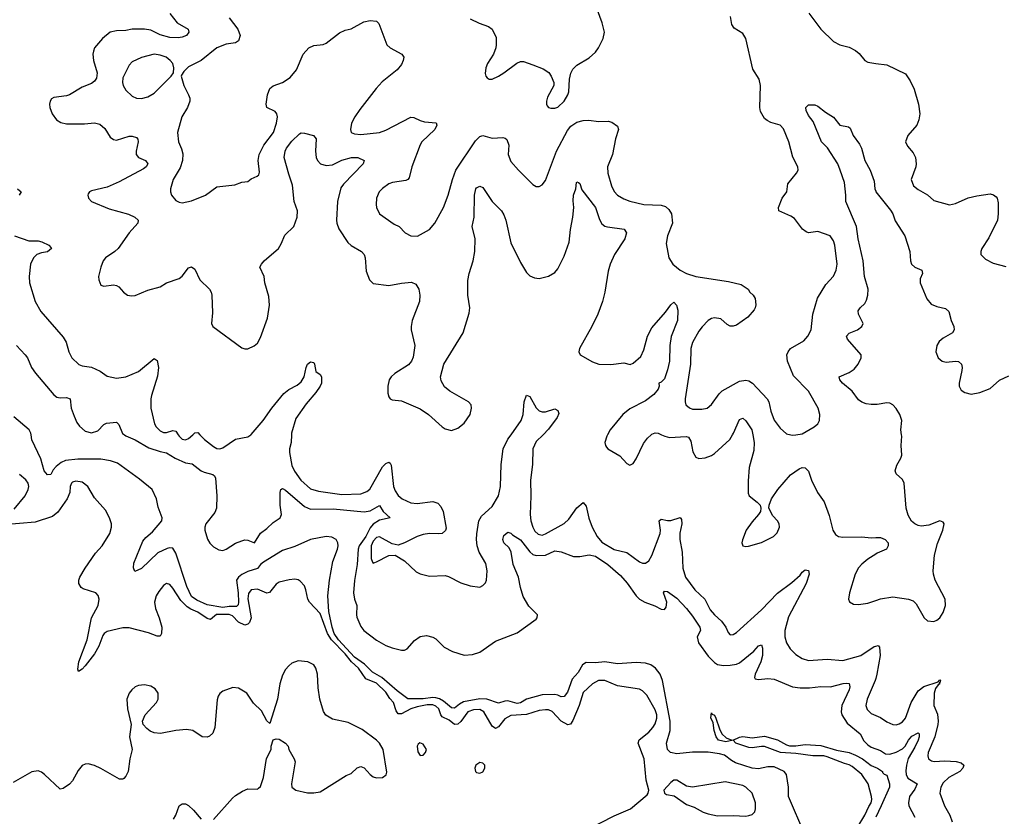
# Model space of a CAD drawing. Header units: inches. Extents: x 1682530 to 1839546, y 640742 to 791647.
# Tile 480 of 656: x 1744532 to 1750821, y 767563 to 772650. Entities that reach past the tile are written whole.
import ezdxf

# ---------------------------------------------------------------- set-up
doc = ezdxf.new("R2010")
doc.units = ezdxf.units.IN
doc.header["$MEASUREMENT"] = 0
for name, color, linetype in [('B7746', 7, 'Continuous'), ('B7747', 7, 'Continuous'), ('B7756', 7, 'Continuous'), ('B7757', 7, 'Continuous')]:
    doc.layers.add(name, color=color, linetype=linetype)

msp = doc.modelspace()

# ---------------------------------------------------------------- linework, layer by layer
at = {"layer": 'B7746', "color": 5}
for points, elevation in [([(1749547.6, 767447.6), (1749442.4, 767690), (1749441.6, 767750), (1749429.4, 767830), (1749415.1, 767850), (1749350, 767878.9), (1749310, 767879.5), (1749250, 767866.4), (1749210, 767871.3), (1749104.8, 767904.8), (1749079, 767919), (1749034.3, 767954.3), (1749002.7, 767962.7), (1748930, 767972.1), (1748830, 767972.5), (1748730, 767962.8), (1748687.8, 767970), (1748669.9, 767989.9), (1748662.3, 768030), (1748687, 768110), (1748686.7, 768170), (1748638.8, 768430), (1748622.7, 768470), (1748592.6, 768510), (1748563.5, 768530), (1748530, 768541.8), (1748470, 768545.6), (1748350, 768535.9), (1748268.4, 768548.4), (1748210, 768542.6), (1748150, 768544.5), (1748126, 768530), (1748098.5, 768481.5), (1748061, 768439), (1748030, 768355.6), (1748010, 768328.8), (1747990, 768325.7), (1747970, 768336.8), (1747950, 768339.8), (1747870, 768339), (1747768.1, 768311.9), (1747730, 768287.3), (1747710, 768282.4), (1747650, 768301.3), (1747630, 768299), (1747590, 768284.9), (1747515.4, 768310), (1747470, 768312.3), (1747366.8, 768293.2), (1747340.2, 768279.8), (1747310, 768254.5), (1747290, 768256.6), (1747237.9, 768297.9), (1747212.9, 768312.9), (1747190, 768320.3), (1747170, 768321.7), (1747110, 768313.9), (1747010, 768313.2), (1746943.2, 768363.2), (1746845.1, 768450), (1746784.4, 768484.4), (1746733.7, 768533.7), (1746670, 768580), (1746567.9, 768690), (1746540.2, 768730), (1746526.8, 768770), (1746506.3, 768870), (1746500.2, 768970), (1746509.9, 769070), (1746531.8, 769190), (1746561.9, 769270), (1746565, 769290), (1746563.4, 769310), (1746552.2, 769330), (1746526.1, 769346.1), (1746489.4, 769349.4), (1746390, 769331), (1746290, 769285.3), (1746210, 769260.3), (1746090, 769184.9), (1746070.1, 769170), (1746050, 769146.3), (1745990, 769126.5), (1745950, 769107.8), (1745929.7, 769090.3), (1745917.2, 769070), (1745928, 768990), (1745929.1, 768930.9), (1745927.3, 768912.7), (1745916.4, 768903.6), (1745870, 768903.7), (1745830, 768897.4), (1745730, 768914.3), (1745662.6, 768942.6), (1745630, 768967.1), (1745598.6, 769030), (1745530, 769243.5), (1745510, 769275.9), (1745490, 769278.1), (1745472.7, 769272.7), (1745414.4, 769245.6), (1745310, 769145.8), (1745266.6, 769126.6), (1745259.7, 769150), (1745261, 769179), (1745319, 769321), (1745336.9, 769343.1), (1745380.5, 769379.5), (1745439.5, 769450), (1745440.9, 769470), (1745416.2, 769536.2), (1745406.6, 769590), (1745377, 769650), (1745296.4, 769716.4), (1745157.3, 769817.3), (1745112.5, 769832.5), (1745050, 769843.2), (1744903.8, 769843.8), (1744824.8, 769835.2), (1744797.5, 769822.5), (1744763.9, 769796.1), (1744745.4, 769774.6), (1744730, 769746.6), (1744710, 769743.1), (1744688.5, 769770), (1744666.1, 769846.1), (1744610, 769968), (1744604, 770000)], 660), ([(1745200.4, 770000), (1745210, 769993.4), (1745270, 769967.8), (1745356.8, 769916.8), (1745430, 769891.8), (1745470, 769883.6), (1745525.2, 769850), (1745590, 769819.6), (1745633.1, 769813.1), (1745690.1, 769770.1), (1745710, 769760.7), (1745766.5, 769746.5), (1745776.9, 769736.9), (1745782.7, 769722.7), (1745791.9, 769610), (1745788.9, 769530), (1745777.5, 769502.5), (1745720.8, 769430), (1745714, 769410), (1745713.5, 769390), (1745731.8, 769331.8), (1745747, 769307), (1745770, 769284.4), (1745803.9, 769263.9), (1745830, 769261.2), (1745850, 769269.1), (1745910, 769306.9), (1745950, 769322.9), (1745970, 769327.5), (1745990, 769325.4), (1746031, 769309), (1746069.9, 769370.1), (1746110, 769400.2), (1746150, 769439.6), (1746195.1, 769470), (1746203.5, 769490), (1746194.5, 769550), (1746195.3, 769630), (1746200.5, 769650), (1746210, 769656.5), (1746230, 769645.5), (1746350, 769542), (1746390, 769525), (1746534.5, 769525.5), (1746732.1, 769507.9), (1746770, 769513.9), (1746830, 769548.5), (1746854.3, 769510), (1746898, 769470), (1746830, 769453.1), (1746790, 769428.1), (1746770, 769404.5), (1746742.1, 769350), (1746699.9, 769290), (1746694.4, 769270), (1746688.2, 769170), (1746670, 769069.4), (1746664, 768990), (1746669.6, 768949.6), (1746684.2, 768910), (1746682.7, 768850), (1746686.1, 768833.9), (1746710, 768774.9), (1746730, 768749.2), (1746810, 768688), (1746870, 768654), (1746910, 768638.3), (1746970, 768624.4), (1746990, 768624), (1747007.2, 768632.8), (1747053.6, 768686.4), (1747090, 768710.5), (1747130, 768717.3), (1747170, 768707.3), (1747190, 768696.3), (1747243.7, 768643.7), (1747295.6, 768615.6), (1747370, 768592.7), (1747423.3, 768596.7), (1747470, 768610.5), (1747570, 768680.9), (1747710, 768733.6), (1747830, 768822), (1747838, 768830), (1747839.5, 768850), (1747784.8, 768904.8), (1747747.5, 768967.5), (1747730, 769025.2), (1747718.5, 769090), (1747684.7, 769170), (1747670.5, 769250.5), (1747657.6, 769277.6), (1747623.5, 769310), (1747617, 769330), (1747623.2, 769356.8), (1747650, 769378), (1747670, 769370.7), (1747679.9, 769359.9), (1747730, 769329.1), (1747790, 769252.8), (1747810, 769235.4), (1747830, 769229), (1747890, 769231.5), (1747950, 769257.4), (1747990, 769252), (1748070, 769222.6), (1748110, 769222.6), (1748170, 769231.8), (1748210, 769223.2), (1748287.6, 769170), (1748370, 769100.2), (1748411.9, 769051.9), (1748469.3, 768970), (1748490.2, 768950), (1748525.8, 768930), (1748587.8, 768907.8), (1748630, 768885.4), (1748650, 768882.8), (1748660.4, 768899.6), (1748664.4, 768930), (1748644.7, 768990), (1748650, 769000.7), (1748670, 768998.4), (1748730, 768955.9), (1748792.1, 768890), (1748830, 768840.2), (1748877.1, 768770), (1748880.9, 768750), (1748859.8, 768710), (1748866.8, 768670), (1748930, 768586.4), (1748970, 768544.9), (1748990, 768532.1), (1749026.4, 768526.4), (1749070, 768527.8), (1749110, 768535.3), (1749130, 768543.7), (1749221.7, 768618.3), (1749250, 768650.6), (1749270, 768657.3), (1749276.3, 768636.3), (1749277.1, 768590), (1749266.7, 768550), (1749228.7, 768470), (1749225.5, 768450), (1749230, 768441), (1749250, 768437.1), (1749310, 768443.6), (1749350, 768439.2), (1749468.4, 768390), (1749517.1, 768382.9), (1749576.5, 768383.5), (1749650, 768391.1), (1749710, 768390.1), (1749791.9, 768411.9), (1749814.2, 768414.2), (1749830.2, 768410.2), (1749834.2, 768390), (1749829.2, 768370), (1749782.4, 768270), (1749779.2, 768230), (1749783.5, 768210), (1749817.8, 768157.8), (1749899.8, 768090), (1749924.1, 768044.1), (1749950, 768018.5), (1749970, 768004.7), (1750000, 767994.1)], 660), ([(1745543.9, 770000), (1745550.4, 769990), (1745570, 769972), (1745590, 769967.9), (1745610, 769975.8), (1745636.7, 770000)], 680), ([(1745683.4, 770000), (1745712.2, 769970), (1745770, 769924.4), (1745790, 769912.4), (1745810, 769910.3), (1745830, 769915.3), (1745910, 769970.4), (1745990, 769986), (1746008, 770000)], 680), ([(1746267.7, 770000), (1746266.2, 769950), (1746254.3, 769910), (1746254.1, 769885.9), (1746270, 769803.1), (1746288, 769768), (1746328.4, 769710), (1746390, 769655), (1746439.7, 769639.7), (1746590, 769618.4), (1746710, 769621.4), (1746750, 769637), (1746767.9, 769652.1), (1746850, 769795.6), (1746870, 769815.2), (1746890, 769823.7), (1746898.6, 769818.6), (1746904.4, 769804.4), (1746920.1, 769670), (1746930, 769641.1), (1746950, 769611.5), (1746975.3, 769590), (1747030, 769565.2), (1747070, 769561.3), (1747170, 769573.8), (1747203.1, 769563.1), (1747221.4, 769541.4), (1747235.8, 769510), (1747256.1, 769403.9), (1747252.2, 769387.8), (1747230.3, 769369.7), (1747210, 769366.3), (1747150, 769368.5), (1747110, 769362.7), (1747070.7, 769350), (1746990, 769309.4), (1746950, 769295.1), (1746910, 769302), (1746830, 769348), (1746810, 769343.5), (1746790, 769320.4), (1746777.7, 769290), (1746776.5, 769210), (1746785.1, 769185.1), (1746790, 769180.4), (1746810, 769187), (1746890, 769228), (1746930, 769230.8), (1746990, 769194), (1747064.7, 769124.7), (1747090, 769110.6), (1747150, 769096.3), (1747250, 769100.7), (1747270, 769094.8), (1747350, 769054), (1747410, 769034), (1747470, 769026.8), (1747490, 769036), (1747506.3, 769053.7), (1747512.7, 769070), (1747518.7, 769130), (1747510, 769177.2), (1747466.3, 769250), (1747453.7, 769290), (1747449.7, 769330), (1747452.1, 769367.9), (1747464.2, 769450), (1747480.7, 769479.3), (1747550, 769541.4), (1747589.4, 769610), (1747603.2, 769670), (1747607.2, 769810), (1747620.9, 769910), (1747649.2, 769970.8), (1747670.2, 770000)], 680), ([(1747874.8, 770000), (1747830, 769956.4), (1747808.9, 769910), (1747808.3, 769810), (1747794.8, 769710), (1747797.2, 769610), (1747791.6, 769490), (1747796.8, 769450), (1747808.7, 769410), (1747823.3, 769383.3), (1747844.2, 769364.2), (1747870, 769359.4), (1747890, 769366.3), (1748010, 769433.1), (1748039.7, 769460.3), (1748090, 769532.6), (1748130, 769566.4), (1748150, 769544), (1748167.1, 769467.1), (1748187.8, 769410), (1748220.1, 769350), (1748250, 769313.2), (1748330, 769266.8), (1748410, 769248.6), (1748490, 769188), (1748510, 769179.6), (1748530, 769179.6), (1748550, 769194.9), (1748570, 769228.5), (1748622.7, 769370), (1748624.5, 769390), (1748616.2, 769450), (1748630, 769460.3), (1748670, 769452.1), (1748690, 769452.9), (1748750, 769472), (1748758.2, 769458.2), (1748760.6, 769430), (1748749.5, 769370.5), (1748749.5, 769330), (1748764.4, 769250), (1748767.9, 769147.9), (1748784.6, 769090), (1748843.8, 769010), (1748908.5, 768950), (1748942.3, 768882.3), (1748970, 768850.2), (1749014.4, 768810), (1749041.3, 768770), (1749056.7, 768736.7), (1749070, 768721.6), (1749090, 768723.1), (1749110, 768737.4), (1749270, 768881.8), (1749372.5, 768987.5), (1749464.5, 769055.5), (1749516.8, 769103.2), (1749530, 769121.7), (1749550, 769136.9), (1749570, 769132), (1749573.6, 769110), (1749555.3, 769050), (1749443, 768837), (1749419.2, 768750), (1749419.4, 768710), (1749430.7, 768670.7), (1749453.5, 768633.5), (1749490, 768596.9), (1749530.2, 768570.2), (1749570, 768558.2), (1749690, 768566.8), (1749790, 768558.4), (1749905.1, 768590), (1749990, 768647.3), (1750000, 768650.3)], 680), ([(1748287.2, 770000), (1748281.5, 769990), (1748270.3, 769950), (1748273.4, 769930), (1748279.9, 769919.9), (1748288.4, 769910), (1748365, 769865), (1748410, 769816.4), (1748430, 769805.5), (1748450, 769816.4), (1748470, 769846.4), (1748516.8, 769943.2), (1748541.4, 769978.6), (1748565.6, 770000)], 720), ([(1748631.7, 770000), (1748653, 769990), (1748682, 769982), (1748789.1, 769989.1), (1748803.7, 769983.7), (1748819.2, 769959.2), (1748831.2, 769891.2), (1748850, 769857.1), (1748870, 769847.4), (1748910, 769851.4), (1748950, 769866.4), (1748970, 769880.2), (1749066.8, 769970), (1749085.3, 770000)], 720), ([(1749214.2, 770000), (1749223.4, 769950), (1749220.2, 769899.8), (1749192.2, 769790), (1749184.9, 769704.9), (1749186, 769626), (1749190.7, 769610), (1749242.8, 769570), (1749261, 769550), (1749266.8, 769530), (1749262.8, 769510), (1749251, 769490), (1749210, 769444.5), (1749171.8, 769390), (1749148.1, 769328.1), (1749145.5, 769310), (1749150.7, 769290.7), (1749170, 769285.5), (1749188.1, 769288.1), (1749270, 769311.8), (1749346, 769350), (1749370, 769374), (1749385.1, 769410), (1749382.9, 769430), (1749371.6, 769450), (1749342.7, 769482.7), (1749317.2, 769530), (1749319.3, 769550), (1749334.7, 769590), (1749373.8, 769650), (1749456.4, 769743.6), (1749510, 769782), (1749530, 769790.3), (1749550, 769788.7), (1749570, 769767.7), (1749590.2, 769710.2), (1749627.4, 769630), (1749671.4, 769571.4), (1749703.3, 769483.2), (1749725.7, 769390), (1749741.9, 769361.9), (1749761.6, 769350), (1749790, 769344.6), (1749910, 769348.5), (1749970, 769342.1), (1750000, 769342.8)], 720), ([(1749458, 770000), (1749470, 769997.6), (1749488.4, 770000)], 740), ([(1748150, 767474.9), (1748330, 767566.5), (1748433.6, 767610), (1748539.6, 767700.4), (1748546, 767710), (1748549.5, 767730), (1748533.5, 767793.5), (1748521.4, 767930), (1748481.5, 768030), (1748489, 768051), (1748550, 768100.6), (1748575.3, 768130), (1748590, 768154), (1748600.8, 768190), (1748600.5, 768210), (1748590, 768243.5), (1748537.2, 768337.2), (1748510, 768364.7), (1748490, 768375.3), (1748350, 768397), (1748270, 768429.8), (1748230, 768429.8), (1748190, 768408.6), (1748130, 768353.3), (1748104.8, 768270), (1748065.8, 768174.2), (1748050, 768150.8), (1748032, 768148), (1747990, 768171.2), (1747932.8, 768232.8), (1747910, 768242), (1747890, 768243.7), (1747850, 768239.6), (1747770, 768213), (1747670, 768207), (1747630, 768184.9), (1747590, 768135), (1747570, 768123.2), (1747550, 768138.9), (1747495.8, 768230), (1747470, 768244.9), (1747430, 768243.9), (1747394, 768230), (1747350, 768168.3), (1747330, 768151), (1747310, 768149.8), (1747276, 768176), (1747230, 768198.9), (1747221.4, 768210), (1747209.2, 768250), (1747190, 768266.2), (1747170, 768273.9), (1747133.8, 768273.8), (1747070, 768262.9), (1747030, 768249.2), (1746970, 768217.2), (1746950, 768217.3), (1746937.3, 768237.3), (1746920.2, 768290), (1746895.7, 768315.7), (1746870, 768354.9), (1746810, 768412.3), (1746741.8, 768441.8), (1746695.2, 768510), (1746650.5, 768550.5), (1746610, 768600.8), (1746523.8, 768690), (1746497.5, 768730), (1746450, 768858.1), (1746382.5, 768930), (1746373.2, 768950), (1746360.4, 769010), (1746350, 769035.1), (1746324.2, 769064.2), (1746310, 769073.6), (1746290, 769077.6), (1746253.8, 769073.8), (1746190, 769057.4), (1746170, 769044.7), (1746128.2, 768991.8), (1746110, 768988.7), (1746050, 769014), (1746010, 769008.2), (1745993.6, 768986.4), (1745988.6, 768951.4), (1746009.7, 768830), (1745999.5, 768800.5), (1745990, 768789.9), (1745970, 768784.1), (1745930, 768803.8), (1745890, 768844.2), (1745870, 768852.4), (1745787.9, 768852.1), (1745750, 768820.8), (1745730, 768825.9), (1745670, 768867.1), (1745625.6, 768885.6), (1745601.2, 768901.2), (1745561.8, 768941.8), (1745510, 769019.7), (1745490, 769042.4), (1745470, 769049.6), (1745450, 769037.6), (1745420.4, 768999.6), (1745403.2, 768970), (1745393.4, 768930), (1745399.7, 768890), (1745423.5, 768830), (1745439.3, 768770), (1745438.5, 768730), (1745430, 768714), (1745410, 768713.5), (1745353.6, 768733.6), (1745230, 768767), (1745190, 768765.7), (1745090, 768742.9), (1745070.6, 768729.4), (1745062.7, 768717.3), (1745036.3, 768650), (1745010, 768599.7), (1744950, 768522.9), (1744930, 768502), (1744907.2, 768487.2), (1744902.5, 768502.5), (1744909.8, 768550.2), (1744962.7, 768690), (1744990.6, 768830), (1745033.5, 768910), (1745040.4, 768950), (1745032.5, 768972.5), (1745018.4, 768990), (1744936.3, 769016.3), (1744925.1, 769025.1), (1744909.6, 769049.6), (1744909.7, 769070), (1744916.4, 769090), (1744950, 769148.4), (1745016.8, 769243.2), (1745059.6, 769290), (1745106.9, 769370), (1745117.7, 769410), (1745118.3, 769430), (1745106.3, 769470), (1745078.9, 769518.9), (1745010, 769596), (1744967, 769670), (1744930, 769695.8), (1744890, 769704.2), (1744870, 769697.6), (1744861.6, 769690), (1744854, 769670), (1744852, 769630), (1744835.3, 769590), (1744774.4, 769505.6), (1744742.2, 769477.8), (1744630, 769442.2), (1744430, 769424.7)], 680), ([(1744495.8, 769524.2), (1744565.7, 769610), (1744586.9, 769650), (1744589.7, 769670), (1744585.4, 769690), (1744570, 769711.2), (1744530, 769746.6)], 680), ([(1750000, 769237.8), (1749950, 769205.4), (1749910, 769174.1), (1749889.5, 769150), (1749868.8, 769110), (1749831.8, 768990), (1749825.5, 768950), (1749832.5, 768932.5), (1749858.7, 768918.7), (1749890, 768915.3), (1749950, 768924.7), (1750000, 768941.9)], 720), ([(1745770, 767542.4), (1745890, 767678.4), (1745910, 767695.3), (1745955.5, 767724.5), (1745990, 767738.7), (1746050, 767736.4), (1746058.2, 767741.8), (1746070, 767753.4), (1746089.8, 767810), (1746108.3, 767931.7), (1746139, 767990), (1746137.2, 768010), (1746150, 768052), (1746170, 768058), (1746190, 768056), (1746230.5, 768030.5), (1746246, 768010), (1746250.8, 767990), (1746286, 767930), (1746290.4, 767910), (1746267.7, 767770), (1746270.6, 767750), (1746294.8, 767730), (1746370, 767713.1), (1746410, 767712), (1746450, 767720.3), (1746617.1, 767822.9), (1746650, 767837.1), (1746687.3, 767872.7), (1746710, 767880.4), (1746732.9, 767872.9), (1746770, 767830.8), (1746790, 767814.8), (1746810, 767807.7), (1746850, 767811), (1746872.5, 767827.5), (1746876, 767844), (1746854, 767990), (1746831.1, 768030), (1746811.1, 768050), (1746718.3, 768118.3), (1746630, 768161), (1746530, 768182.3), (1746488.2, 768208.2), (1746471.8, 768231.8), (1746448.3, 768310), (1746437.5, 768382.5), (1746433.5, 768470), (1746423.5, 768510), (1746409.6, 768530), (1746372.7, 768550), (1746310, 768556.9), (1746270, 768540.5), (1746250, 768523.5), (1746230, 768500.5), (1746210, 768463.5), (1746194, 768410), (1746178.8, 768310), (1746130, 768155.3), (1746110, 768172.7), (1746075.6, 768235.6), (1746025.3, 768285.3), (1745982.7, 768350), (1745930, 768381.7), (1745893.7, 768386.3), (1745830, 768362.9), (1745810, 768347), (1745798.7, 768330), (1745792.6, 768307.4), (1745778, 768130), (1745766.1, 768093.9), (1745744.7, 768075.3), (1745730, 768068.9), (1745697.2, 768070), (1745637, 768110), (1745598, 768118), (1745530, 768111.4), (1745431.9, 768091.9), (1745390, 768096), (1745366, 768106), (1745342.8, 768122.8), (1745320.7, 768150), (1745315.6, 768170), (1745333.3, 768210), (1745405.1, 768290), (1745415.4, 768310), (1745415.8, 768350), (1745397.3, 768377.3), (1745370, 768393.7), (1745330, 768402.6), (1745290, 768398.3), (1745270.2, 768389.7), (1745248.4, 768370), (1745231.5, 768348.5), (1745217, 768310), (1745220.3, 768250), (1745244.4, 768150), (1745233.1, 768070), (1745250.4, 767990), (1745234.2, 767930), (1745223.6, 767850), (1745210, 767818.4), (1745196.1, 767803.9), (1745190, 767799.7), (1745170, 767799.2), (1745050, 767867.9), (1745010, 767887.6), (1744970, 767898.5), (1744950, 767896.9), (1744930, 767887.8), (1744904.7, 767855.3), (1744868.5, 767790), (1744850, 767768), (1744810, 767739.6), (1744790, 767737), (1744690, 767831), (1744670, 767845.7), (1744650, 767853.5), (1744610, 767847.7), (1744490, 767779.8)], 720), ([(1750000, 768442.5), (1749996.6, 768430), (1749945.2, 768310), (1749936.5, 768270), (1749944.2, 768244.2), (1749970, 768219), (1750000, 768206.6)], 680), ([(1749881.5, 767490), (1749930.4, 767569.6), (1749955.1, 767624.9), (1749971.7, 767650), (1749975.8, 767670), (1749972.7, 767690), (1749951.6, 767770), (1749910.4, 767830.4), (1749850, 767881.6), (1749830, 767892.7), (1749800, 767900), (1749690, 767942.6), (1749668.4, 767948.4), (1749598, 767950), (1749490, 767964.3), (1749390.6, 767969.4), (1749290, 768009), (1749270, 768009.8), (1749210, 768000.2), (1749190, 768002.4), (1749105.2, 768030), (1749090, 768049), (1749042, 768038), (1748995.1, 768050), (1748980.4, 768070), (1748967, 768110), (1748960.7, 768160.7), (1748947.3, 768192.7), (1748950, 768224.7), (1748954.4, 768214.4), (1748970, 768208), (1748979, 768190), (1749001.5, 768121.5), (1749016.5, 768090), (1749044.3, 768064.3), (1749070, 768052.6), (1749090, 768050.2), (1749130, 768068), (1749150, 768071.8), (1749210, 768064.6), (1749290, 768074.2), (1749372, 768052), (1749430, 768018.8), (1749450, 768012.4), (1749490, 768012.4), (1749550, 768020.6), (1749650, 768014.9), (1749750, 767984.6), (1749830, 767969.4), (1749870, 767953.4), (1749915.4, 767930), (1749970, 767887), (1750000, 767874.4)], 640), ([(1745514.5, 767545.5), (1745528.9, 767570), (1745549.8, 767630.2), (1745570, 767643.6), (1745590, 767642), (1745610, 767632.4), (1745642, 767602), (1745690, 767544.6)], 720)]:
    msp.add_lwpolyline(points, dxfattribs=dict(at, elevation=elevation))
for points, elevation in [([(1747087.8, 768032.2), (1747076.7, 768023.3), (1747070.5, 768010), (1747074.4, 767974.4), (1747090, 767950.8), (1747110, 767954), (1747123.7, 767970), (1747130.8, 767990), (1747110, 768023.6)], 720), ([(1747470, 767907), (1747446, 767890), (1747439.1, 767870), (1747442.8, 767850), (1747450, 767842.8), (1747470, 767839.1), (1747490, 767847.7), (1747502, 767870), (1747502, 767890), (1747490, 767902)], 720), ([(1748730, 767792.7), (1748710, 767792.7), (1748690, 767779.3), (1748646.8, 767730), (1748651.3, 767710), (1748663, 767703), (1748712.8, 767692.8), (1748790, 767639.3), (1748840.6, 767620.6), (1748897.3, 767590), (1748930, 767578), (1748990, 767566), (1749090, 767568.9), (1749170, 767563.6), (1749190, 767567.2), (1749210, 767574.9), (1749228.2, 767591.8), (1749232.8, 767610), (1749232.1, 767650), (1749209.8, 767710), (1749171.1, 767750), (1749150, 767759.3), (1749037.2, 767782.8), (1748829.6, 767749.6), (1748790, 767756)], 680)]:
    msp.add_lwpolyline(points, close=True, dxfattribs=dict(at, elevation=elevation))
at = {"layer": 'B7747', "color": 5}
for points, elevation in [([(1747410, 772656), (1747467.1, 772627.1), (1747526.4, 772606.4), (1747550.6, 772590.6), (1747576.3, 772536.3), (1747576.3, 772490), (1747573.4, 772470), (1747558, 772430), (1747520.4, 772370), (1747510, 772342), (1747505.9, 772305.9), (1747508.9, 772288.9), (1747518.4, 772278.4), (1747530, 772270.6), (1747550, 772270.4), (1747590, 772288.7), (1747625.2, 772310), (1747707.6, 772372.4), (1747730, 772382.8), (1747750, 772382.8), (1747810, 772363), (1747875.6, 772335.6), (1747912.4, 772312.4), (1747927.3, 772290), (1747942.8, 772250), (1747942.8, 772230), (1747903.8, 772156.2), (1747896.4, 772130), (1747896.4, 772110), (1747900.9, 772100.9), (1747909.1, 772089.1), (1747924.2, 772084.2), (1747950, 772084.4), (1747970, 772092), (1748010, 772130.5), (1748032.8, 772170), (1748038.7, 772190), (1748042.7, 772270), (1748051.8, 772308.2), (1748065.4, 772334.6), (1748090, 772360.7), (1748170, 772406), (1748210, 772442), (1748229.6, 772470), (1748259.5, 772530), (1748267.3, 772570), (1748251.6, 772630), (1748213.6, 772733.6)], 760), ([(1745490, 772690.3), (1745536.9, 772630), (1745608.4, 772590), (1745612.2, 772570), (1745597.1, 772550), (1745570, 772538.9), (1745545, 772535), (1745490, 772536.9), (1745430, 772553.7), (1745370, 772583.2), (1745330, 772589.9), (1745250, 772588.8), (1745210, 772581.5), (1745150, 772579.9), (1745110, 772571.1), (1745060.2, 772530), (1745010.2, 772470), (1745002.8, 772450), (1744999.7, 772430), (1745003.2, 772390), (1745026.9, 772310), (1745023.3, 772276.7), (1745010, 772256.8), (1744990, 772242.3), (1744930, 772220.3), (1744850, 772169.7), (1744830, 772163), (1744750, 772154), (1744734.9, 772145.1), (1744725.5, 772130), (1744721.6, 772110), (1744723.8, 772090), (1744739.1, 772050), (1744766.8, 772010), (1744794.2, 771994.2), (1744830, 771984.9), (1744944.7, 771984.7), (1745010, 771991.4), (1745043.4, 771983.4), (1745076.1, 771956.1), (1745110, 771899.5), (1745130, 771886), (1745150, 771880.9), (1745230, 771905.7), (1745250, 771906.7), (1745278, 771898), (1745286.9, 771886.9), (1745288.8, 771870), (1745274.9, 771810), (1745276, 771790), (1745291.2, 771771.2), (1745336.4, 771750), (1745350.3, 771730), (1745338.7, 771710), (1745321.9, 771698.1), (1745166.1, 771613.9), (1745090, 771581.6), (1744990, 771557.6), (1744977.3, 771550), (1744970, 771539), (1744967, 771530), (1744970.6, 771510), (1744991, 771490), (1745103, 771443), (1745227.7, 771407.7), (1745266.4, 771390), (1745288.9, 771370), (1745286.5, 771350), (1745230.2, 771290), (1745161.6, 771190), (1745140.5, 771170), (1745080.4, 771130), (1745065.7, 771110), (1745050.4, 771070), (1745035.8, 771010), (1745036.4, 770990), (1745050, 770954.8), (1745070, 770948.4), (1745130, 770957), (1745150, 770952.4), (1745164.6, 770944.6), (1745194, 770910), (1745221, 770890), (1745246.5, 770886.5), (1745270, 770889.1), (1745350, 770923.1), (1745430, 770943.8), (1745469.7, 770970.3), (1745550, 770996.4), (1745570, 771012.7), (1745610, 771066.4), (1745630, 771072.2), (1745650, 771056.4), (1745683.1, 770990), (1745744, 770930), (1745755.5, 770910), (1745759.7, 770890), (1745762.4, 770777.6), (1745756.3, 770710), (1745766, 770690), (1745950, 770554.9), (1745970, 770548.4), (1745990, 770548.5), (1746030, 770568.5), (1746050, 770585.3), (1746070, 770620.4), (1746114.9, 770745.1), (1746127.7, 770827.7), (1746123.1, 770883.1), (1746097.2, 770970), (1746092.5, 771010), (1746066.6, 771070), (1746076.4, 771090), (1746094, 771110), (1746184, 771190), (1746201.8, 771218.2), (1746226.3, 771273.7), (1746282, 771330), (1746304.8, 771390), (1746305.3, 771430), (1746284.5, 771490), (1746273.9, 771593.9), (1746250, 771662.9), (1746221.8, 771770), (1746226.6, 771810), (1746235.3, 771830), (1746270, 771874), (1746318.3, 771921.7), (1746330, 771927), (1746350, 771926.5), (1746407.9, 771910), (1746426.5, 771890), (1746420.2, 771810), (1746424.5, 771770), (1746433.6, 771750), (1746452.4, 771730), (1746490, 771719.3), (1746530, 771723.2), (1746590, 771752.9), (1746651, 771771), (1746691, 771770), (1746732.7, 771750), (1746725.3, 771730), (1746599.4, 771600.6), (1746584, 771576), (1746561.3, 771490), (1746555.7, 771370), (1746557.1, 771350), (1746570, 771314), (1746627.5, 771227.5), (1746650, 771207.4), (1746714.3, 771170), (1746732.3, 771150), (1746738.2, 771130), (1746744.5, 771044.5), (1746766.4, 770990), (1746790, 770965.3), (1746890, 770953.4), (1746970, 770968.7), (1747033.4, 770973.4), (1747061.7, 770961.7), (1747081.5, 770930), (1747087.1, 770890), (1747084.6, 770850), (1747039.2, 770730), (1747031.3, 770690), (1747032.3, 770670), (1747056.5, 770570), (1747044.8, 770495.2), (1747034.7, 770470), (1747014.8, 770445.2), (1746928.5, 770390), (1746904.6, 770370), (1746891.6, 770350), (1746882.7, 770310), (1746884.2, 770264.2), (1746890, 770241), (1746897.3, 770230), (1746910, 770222.4), (1746970, 770216.1), (1747090, 770164.2), (1747142.6, 770130), (1747230, 770050.4), (1747250, 770038.4), (1747290, 770027.7), (1747330, 770041.6), (1747370, 770073), (1747409.6, 770130), (1747418.7, 770170), (1747415.1, 770190), (1747399.5, 770210), (1747278.4, 770278.4), (1747245.7, 770305.7), (1747223, 770343), (1747220.4, 770370), (1747241.5, 770450), (1747364.8, 770650), (1747403.7, 770776.3), (1747406.6, 770810), (1747395, 770890), (1747395.2, 770984.8), (1747403.4, 771030), (1747429.3, 771110.7), (1747439, 771170), (1747440.7, 771250), (1747422.4, 771330), (1747435.2, 771390), (1747436.5, 771530), (1747445.8, 771570), (1747450, 771577), (1747470, 771587.2), (1747490, 771578), (1747550, 771488.7), (1747610, 771428.7), (1747624.6, 771404.6), (1747637.6, 771370), (1747670, 771225.5), (1747730, 771099.3), (1747770, 771034.9), (1747790, 771014.9), (1747820.7, 771000.7), (1747850, 770998.4), (1747910, 771012.2), (1747950, 771035.8), (1747970, 771059.3), (1748010, 771139.3), (1748040.6, 771230), (1748049.2, 771310), (1748065.6, 771390), (1748070.6, 771450), (1748067, 771493), (1748069.8, 771530), (1748084.2, 771570), (1748088.6, 771611.4), (1748090, 771614.8), (1748102, 771610), (1748110, 771604.7), (1748123.4, 771563.4), (1748210, 771451.8), (1748234.7, 771374.7), (1748250, 771347.4), (1748270, 771332.4), (1748286.7, 771326.7), (1748392, 771312), (1748407.4, 771290), (1748397.6, 771250), (1748331, 771150), (1748303.2, 771090), (1748290, 771045.2), (1748270.2, 770910.2), (1748255, 770850), (1748224.3, 770770), (1748185.6, 770690), (1748107.4, 770550), (1748104.2, 770530), (1748112.7, 770510), (1748190, 770465.7), (1748231.3, 770450), (1748308.6, 770448.6), (1748390, 770458.5), (1748431.3, 770448.7), (1748450, 770455.8), (1748500.4, 770499.7), (1748518.2, 770541.8), (1748542.5, 770630), (1748570, 770682), (1748657, 770783), (1748690, 770828.9), (1748710, 770846), (1748727.8, 770827.8), (1748734.8, 770794.8), (1748732.8, 770730), (1748692.3, 770627.7), (1748684.4, 770570), (1748682, 770470), (1748670, 770414), (1748650, 770357.4), (1748630, 770336.3), (1748614.8, 770330), (1748616, 770310), (1748610.2, 770290), (1748582.9, 770257.1), (1748530, 770217.2), (1748430, 770165.8), (1748384.7, 770130), (1748304.4, 770030), (1748287.2, 770000)], 720), ([(1745870, 772661.1), (1745926, 772590), (1745939.7, 772550), (1745930, 772516.2), (1745910, 772501.8), (1745850, 772494.4), (1745791.6, 772470), (1745690, 772389.8), (1745610.5, 772350), (1745580.3, 772319.7), (1745564.9, 772295.1), (1745562.8, 772290), (1745579.5, 772230), (1745610.3, 772170), (1745617.6, 772150), (1745618.7, 772130), (1745604.2, 772090), (1745567.6, 772030), (1745540.8, 771930), (1745545.2, 771870), (1745565.1, 771825.1), (1745572.9, 771792.9), (1745571.4, 771750), (1745556.8, 771703.2), (1745511.8, 771630), (1745494.4, 771570), (1745494.9, 771550), (1745502, 771530), (1745530, 771496.3), (1745550, 771484.9), (1745570, 771480.5), (1745630, 771492.7), (1745718, 771530), (1745790, 771583), (1745905.4, 771594.6), (1745950, 771613), (1745990, 771617.3), (1746010, 771634), (1746049.5, 771650.5), (1746060.2, 771659.8), (1746063.7, 771676.3), (1746055.5, 771750), (1746062.4, 771790), (1746090.7, 771850), (1746152.2, 771930), (1746171.8, 771990), (1746178.2, 772030), (1746174.4, 772050), (1746163.8, 772063.8), (1746109.8, 772090), (1746106.2, 772110), (1746114, 772170), (1746129.9, 772210.1), (1746150, 772227.2), (1746210.5, 772249.5), (1746258.7, 772281.3), (1746300.4, 772330), (1746343.1, 772430), (1746379.5, 772470), (1746410, 772485.3), (1746470, 772492.2), (1746490, 772501.3), (1746573.5, 772566.5), (1746610, 772583.7), (1746650, 772592.2), (1746730, 772636.5), (1746770, 772646), (1746810, 772640.3), (1746825.4, 772625.4), (1746877.6, 772490), (1746898, 772470), (1746972.7, 772430), (1746984.9, 772410), (1746981.7, 772390), (1746970, 772365.1), (1746942.6, 772330), (1746847.5, 772252.5), (1746809.1, 772210.9), (1746704.2, 772075.8), (1746672, 772030), (1746651.3, 771990), (1746644, 771950), (1746650, 771930.8), (1746670, 771921.1), (1746710, 771917.3), (1746830, 771930.2), (1746870, 771944.1), (1747030, 772028.1), (1747050, 772026.5), (1747090, 772006.3), (1747118.2, 771998.2), (1747191.7, 771991.7), (1747197.2, 771977.2), (1747183.6, 771950), (1747100.9, 771870), (1747089.3, 771850.7), (1747036.4, 771710), (1747019.9, 771640.1), (1747010.8, 771629.2), (1746997.3, 771622.7), (1746914, 771610), (1746890, 771601.2), (1746850, 771573.2), (1746827.3, 771550), (1746810.7, 771510), (1746807.7, 771470), (1746810.8, 771450), (1746831, 771410), (1746923.9, 771343.9), (1746954.8, 771330), (1746994.8, 771290), (1747030, 771270.4), (1747072.3, 771267.7), (1747149.4, 771310), (1747183.7, 771350), (1747239, 771450), (1747269.7, 771530.3), (1747296, 771630), (1747318, 771690), (1747443.5, 771876.5), (1747470, 771903.5), (1747490.2, 771910.2), (1747550, 771894.3), (1747616.9, 771896.9), (1747633.3, 771893.3), (1747644.4, 771884.4), (1747656.1, 771850), (1747651.7, 771790), (1747670, 771745.5), (1747717.6, 771690), (1747810, 771597.3), (1747830, 771586), (1747850, 771586), (1747870, 771596), (1747890, 771622.8), (1747960.9, 771810), (1748030, 771942.3), (1748052.1, 771970), (1748090, 771996), (1748130, 772006.4), (1748167.7, 772007.8), (1748230, 772000.4), (1748290, 772002.4), (1748314.9, 771994.9), (1748350, 771970.5), (1748356, 771950), (1748338.5, 771890), (1748319.4, 771790), (1748285.6, 771710), (1748288.3, 771670), (1748311.3, 771590), (1748330, 771552.4), (1748350, 771530.3), (1748390, 771506), (1748430, 771491.5), (1748518, 771470), (1748630, 771466.5), (1748656.5, 771456.5), (1748677.3, 771437.3), (1748694.6, 771410), (1748701.3, 771350), (1748670, 771269), (1748661.7, 771221.7), (1748679, 771130), (1748703.6, 771090), (1748750, 771050.3), (1748791, 771030), (1748851.3, 771010), (1749059, 770979), (1749139.5, 770959.5), (1749186, 770930), (1749194.8, 770910), (1749217.3, 770890), (1749230.4, 770870), (1749234.9, 770830), (1749230.4, 770809.6), (1749222.5, 770797.5), (1749182.8, 770750), (1749110, 770699.3), (1749090, 770692), (1749070, 770692.3), (1749050, 770703.7), (1749010, 770740.9), (1748970, 770747.3), (1748950, 770742), (1748930, 770729.5), (1748890.2, 770689.8), (1748870, 770662), (1748830, 770589.4), (1748818, 770550), (1748815.8, 770450), (1748781.6, 770230), (1748781.6, 770210), (1748787.7, 770190), (1748810, 770170.5), (1748830, 770163.7), (1748890, 770162), (1748924, 770170), (1748950, 770193.4), (1748999.2, 770260.8), (1749019.6, 770280.4), (1749130, 770342.6), (1749170, 770347.8), (1749190, 770343), (1749212.6, 770330), (1749306, 770230), (1749317.4, 770210), (1749330.3, 770150), (1749352.1, 770092.1), (1749390, 770041.6), (1749430, 770005.5), (1749458, 770000)], 740), ([(1749488.4, 770000), (1749530, 770005.3), (1749607, 770050), (1749629.6, 770070), (1749641.3, 770090), (1749643.5, 770130), (1749632.8, 770170), (1749570, 770277), (1749475.3, 770375.3), (1749436.9, 770470), (1749432.6, 770510), (1749440.5, 770530), (1749455.6, 770550), (1749541, 770599), (1749566.6, 770630), (1749588.2, 770670), (1749598.2, 770770), (1749627.8, 770872.2), (1749681.8, 770958.2), (1749730, 771013.4), (1749747.8, 771050), (1749753, 771090), (1749738.3, 771210), (1749730, 771237.2), (1749709.2, 771270), (1749630, 771298), (1749570, 771289.6), (1749554.7, 771294.7), (1749532.6, 771312.6), (1749480.3, 771380.3), (1749456.5, 771396.5), (1749381.2, 771430), (1749379.3, 771450), (1749402.9, 771510), (1749432.8, 771550), (1749438.6, 771601.4), (1749494.3, 771670), (1749504, 771690), (1749502.7, 771710), (1749470, 771772.3), (1749445.5, 771870), (1749410, 771953), (1749390, 771976), (1749330, 771993.1), (1749305.8, 772005.8), (1749290, 772019.7), (1749264.3, 772064.3), (1749259.5, 772090), (1749263.1, 772230), (1749255.5, 772270), (1749214.2, 772334.2), (1749169.7, 772530), (1749150, 772562.9), (1749095.1, 772595.1), (1749080.1, 772620.1), (1749071.2, 772670)], 740), ([(1749572.3, 772692.3), (1749648.8, 772590), (1749730, 772510.5), (1749770, 772490.4), (1749830, 772474.4), (1749870, 772452.7), (1749893.3, 772433.3), (1749930, 772390.7), (1749950, 772378), (1750000, 772371.2)], 740), ([(1750000, 770193.5), (1749970, 770192.8), (1749938, 770198), (1749910, 770208.4), (1749890, 770223.5), (1749850, 770278.7), (1749788.4, 770330), (1749771.5, 770350), (1749766, 770370), (1749830, 770398), (1749862, 770418), (1749888.2, 770450), (1749906, 770490), (1749906, 770510), (1749819.7, 770610), (1749814, 770630), (1749831.1, 770648.9), (1749883.7, 770670), (1749911.8, 770690), (1749919.7, 770710), (1749889.7, 770770), (1749886.9, 770790), (1749900.5, 770810), (1749930, 770838.4), (1749941.2, 770858.8), (1749950, 770891), (1749951.2, 770930), (1749927.5, 771010), (1749920.2, 771110), (1749887.6, 771250), (1749875.9, 771330), (1749809.7, 771490), (1749809.6, 771530.4), (1749799.6, 771610), (1749772.8, 771690), (1749756.9, 771730), (1749690.9, 771830.9), (1749654, 771870), (1749600.7, 772000.7), (1749570, 772038), (1749556.2, 772070), (1749554, 772090), (1749570, 772106), (1749610, 772106.8), (1749630, 772098.8), (1749679.3, 772059.3), (1749730, 772026.8), (1749770, 771976), (1749826, 771966), (1749836.7, 771956.7), (1749856.4, 771910), (1749896.1, 771856.1), (1749908.7, 771830), (1749929.2, 771750), (1749963.5, 771690), (1749990, 771618.8), (1749994.9, 771570), (1750000, 771554.6)], 720), ([(1744518, 771570), (1744541.3, 771550), (1744528.9, 771530)], 680), ([(1744499.1, 771270), (1744590, 771238.8), (1744650, 771237), (1744672.2, 771232.2), (1744718.4, 771210), (1744733, 771193), (1744734, 771190), (1744710, 771168), (1744670, 771161.2), (1744640.8, 771150), (1744620.6, 771130), (1744600.6, 771090), (1744593, 771010), (1744595.2, 770970), (1744631.1, 770851.1), (1744667.7, 770787.7), (1744810, 770622.4), (1744828.9, 770590), (1744844.9, 770530), (1744865.2, 770490), (1744910, 770449.2), (1744930, 770440.7), (1744990, 770432), (1745045.8, 770405.8), (1745090, 770374.3), (1745150, 770361.3), (1745210, 770369.2), (1745290, 770403.2), (1745390, 770486), (1745410, 770473), (1745418, 770430), (1745412.8, 770372.8), (1745373.6, 770250), (1745369.4, 770229.4), (1745369.3, 770170), (1745392.9, 770070), (1745403.1, 770050), (1745430, 770023.7), (1745450, 770013.4), (1745470, 770014.3), (1745510, 770026.7), (1745530, 770021.7), (1745543.9, 770000)], 680), ([(1744510.6, 770570), (1744567.7, 770510), (1744582, 770490), (1744607.7, 770430), (1744631.9, 770391.9), (1744750, 770254), (1744770, 770240.5), (1744790, 770235.5), (1744830, 770237.1), (1744853.4, 770230), (1744861.3, 770170), (1744878.9, 770118.9), (1744897.1, 770077.1), (1744914.5, 770054.5), (1744950, 770022), (1744990, 770012.4), (1745030, 770023.8), (1745070, 770064.9), (1745086.5, 770073.5), (1745150, 770079.1), (1745166, 770066), (1745188.4, 770008.4), (1745200.4, 770000)], 660), ([(1746008, 770000), (1746010, 770001.6), (1746087.8, 770090), (1746142, 770170), (1746217.9, 770262.1), (1746250, 770289.3), (1746303.6, 770316.4), (1746330, 770337.1), (1746348.4, 770370), (1746360.9, 770430), (1746370, 770450.4), (1746390, 770466), (1746410, 770460.7), (1746415.8, 770450), (1746422.9, 770402.9), (1746450, 770384), (1746459.3, 770370), (1746458.9, 770330), (1746451.7, 770310), (1746424.2, 770270), (1746362.4, 770197.6), (1746296.2, 770103.8), (1746268, 770010), (1746267.7, 770000)], 680), ([(1747670.2, 770000), (1747734.9, 770090), (1747747.3, 770130), (1747754.6, 770210), (1747770, 770253), (1747790, 770244.4), (1747830.9, 770170.9), (1747850, 770152.9), (1747870, 770145.2), (1747890, 770146.3), (1747950, 770165.5), (1747970, 770154.8), (1747975.3, 770135.3), (1747964.9, 770110), (1747910, 770034.3), (1747874.8, 770000)], 680), ([(1744604, 770000), (1744602.1, 770010), (1744592.6, 770030), (1744494.3, 770114.3)], 660), ([(1749085.3, 770000), (1749090.9, 770009.1), (1749130, 770097), (1749150, 770105.7), (1749170, 770088.9), (1749208.6, 770030), (1749214.2, 770000)], 720), ([(1745636.7, 770000), (1745650, 770012), (1745670, 770014), (1745683.4, 770000)], 680), ([(1748565.6, 770000), (1748570, 770003.9), (1748590, 770011.1), (1748610, 770010.2), (1748631.7, 770000)], 720)]:
    msp.add_lwpolyline(points, dxfattribs=dict(at, elevation=elevation))
at = {"layer": 'B7747', "color": 5, "elevation": 740}
msp.add_lwpolyline([(1745390, 772429.7), (1745310.3, 772409.7), (1745250, 772380.9), (1745230, 772359), (1745190, 772279), (1745187.4, 772250), (1745192.2, 772230), (1745210, 772200.5), (1745250, 772162.4), (1745278, 772150), (1745310, 772148), (1745350, 772158.5), (1745390, 772180.3), (1745499.3, 772290), (1745514, 772310), (1745516.5, 772343.5), (1745509.3, 772370), (1745492.7, 772390), (1745466.6, 772410), (1745430, 772424.4)], close=True, dxfattribs=at)
at = {"layer": 'B7756', "color": 5}
for points, elevation in [([(1750000, 768941.9), (1750030, 768952.3), (1750110, 768964.4), (1750210, 768949.1), (1750238.4, 768938.4), (1750258.9, 768918.9), (1750310, 768830.7), (1750330, 768810.6), (1750370, 768806.7), (1750390, 768814.9), (1750410, 768830.6), (1750430, 768864), (1750446, 768910), (1750442.9, 768950), (1750380.5, 769070), (1750368.3, 769108.3), (1750366.6, 769130), (1750374.8, 769230), (1750394.5, 769305.5), (1750429.4, 769390), (1750437.2, 769430), (1750430, 769442), (1750410, 769449), (1750338, 769422), (1750290, 769416.2), (1750270, 769420.7), (1750249.7, 769429.7), (1750228.3, 769448.3), (1750206.1, 769486.1), (1750194.3, 769530), (1750180.5, 769690), (1750170, 769714.5), (1750129.5, 769750), (1750122.9, 769770), (1750134.1, 769805.9), (1750160.9, 769850), (1750167, 769870), (1750162.3, 769930), (1750166.4, 769990), (1750165.1, 770000)], 720), ([(1750000, 769342.8), (1750030, 769343.5), (1750060.5, 769330), (1750078.9, 769310), (1750080.3, 769290), (1750068.2, 769270), (1750010, 769244.2), (1750000, 769237.8)], 720), ([(1750000, 768650.3), (1750014.7, 768654.7), (1750023.1, 768643.1), (1750027.6, 768590), (1750007.5, 768470), (1750000, 768442.5)], 680), ([(1750000, 768206.6), (1750030, 768194.3), (1750070, 768165.3), (1750110, 768148.8), (1750130, 768147.6), (1750150, 768153.1), (1750170, 768166.3), (1750190, 768190.3), (1750227.1, 768290), (1750270, 768364.6), (1750308.1, 768391.9), (1750398.8, 768421.2), (1750410, 768434.4), (1750412.8, 768432.8), (1750410, 768415.3), (1750405.4, 768414.6), (1750408.4, 768410), (1750397.8, 768402.2), (1750381.9, 768378.1), (1750372.2, 768350), (1750370.8, 768270.8), (1750394.4, 768214.4), (1750399.1, 768170), (1750396.1, 768150), (1750377.1, 768070), (1750335.6, 767970), (1750332.4, 767950), (1750337.4, 767930), (1750356.3, 767916.3), (1750372.6, 767912.6), (1750442.1, 767917.9), (1750513.6, 767913.6), (1750545.1, 767905.1), (1750562.2, 767890), (1750557.1, 767870), (1750537.2, 767850), (1750467.5, 767810), (1750430, 767777.6), (1750414.7, 767750), (1750409.2, 767710), (1750439.2, 767630), (1750473, 767570), (1750488.1, 767528.1)], 680), ([(1750000, 767994.1), (1750030, 767983.5), (1750061.6, 767961.6), (1750090, 767960.1), (1750130, 767973), (1750170, 767994.7), (1750188.5, 768011.5), (1750210, 768050.2), (1750230, 768074.1), (1750270, 768095.3), (1750276.5, 768090), (1750277.4, 768070), (1750270.7, 768050), (1750250, 768004.8), (1750207.6, 767932.4), (1750195.8, 767890), (1750192.3, 767852.3), (1750194.6, 767830), (1750205.8, 767805.8), (1750264.9, 767770), (1750250, 767735.6), (1750215.3, 767690), (1750208.5, 767650), (1750211.8, 767630), (1750250, 767557.3)], 660), ([(1750000, 767874.4), (1750010.4, 767870), (1750042, 767850), (1750042.5, 767842.5), (1750052.8, 767832.8), (1750070, 767826), (1750087.8, 767770), (1750086.9, 767750), (1750035.3, 767630), (1750000, 767558.1)], 640)]:
    msp.add_lwpolyline(points, dxfattribs=dict(at, elevation=elevation))
at = {"layer": 'B7757', "color": 5}
for points, elevation in [([(1750000, 772371.2), (1750070, 772361.7), (1750190, 772305.5), (1750220.7, 772260.7), (1750246.3, 772206.3), (1750272.2, 772110), (1750281.3, 772050), (1750275.8, 772010), (1750263.1, 771976.9), (1750205.5, 771910), (1750190.6, 771870), (1750202, 771842), (1750239.3, 771799.3), (1750254.6, 771770), (1750259, 771730), (1750256.5, 771710), (1750226.5, 771630), (1750240.3, 771590), (1750270, 771566), (1750331.5, 771531.5), (1750370, 771494.8), (1750470, 771468), (1750510, 771477), (1750590, 771511.8), (1750645.2, 771525.2), (1750730, 771538), (1750752.1, 771532.1), (1750770, 771518.8), (1750776.3, 771510), (1750781.1, 771481.1), (1750782.4, 771410), (1750777.1, 771370), (1750722, 771258), (1750677.3, 771190), (1750670.8, 771170), (1750671, 771151), (1750701.4, 771121.4), (1750750, 771096), (1750830, 771074.8)], 740), ([(1750000, 771554.6), (1750001.5, 771550), (1750094.2, 771434.2), (1750108.4, 771410), (1750124.7, 771364.7), (1750184.7, 771270), (1750218, 771170), (1750222, 771110), (1750227.6, 771090), (1750250, 771070.3), (1750293.4, 771050), (1750297.6, 771030), (1750284.1, 770995.9), (1750284, 770970), (1750326.6, 770866.6), (1750353.6, 770833.6), (1750390, 770818.9), (1750445.1, 770805.1), (1750466.4, 770786.4), (1750481.3, 770730), (1750499.5, 770690), (1750501.3, 770670), (1750490.3, 770649.7), (1750430, 770616.4), (1750404.7, 770595.3), (1750389.1, 770570), (1750384.7, 770530), (1750399.5, 770490), (1750424, 770470), (1750450, 770464.2), (1750510, 770470.4), (1750528.3, 770468.3), (1750547.7, 770450), (1750552.4, 770430), (1750550.4, 770410.4), (1750532.4, 770330), (1750532.7, 770310), (1750545.3, 770285.3), (1750570, 770268.9), (1750610, 770259.6), (1750665.2, 770270), (1750730, 770294), (1750790, 770348.4), (1750850, 770376.5)], 720), ([(1750165.1, 770000), (1750161.1, 770030), (1750166.6, 770090), (1750154.8, 770130), (1750130, 770167.3), (1750110, 770191.6), (1750090, 770201.1), (1750070, 770203.1), (1750010, 770193.8), (1750000, 770193.5)], 720)]:
    msp.add_lwpolyline(points, dxfattribs=dict(at, elevation=elevation))

doc.saveas('drawing.dxf')
